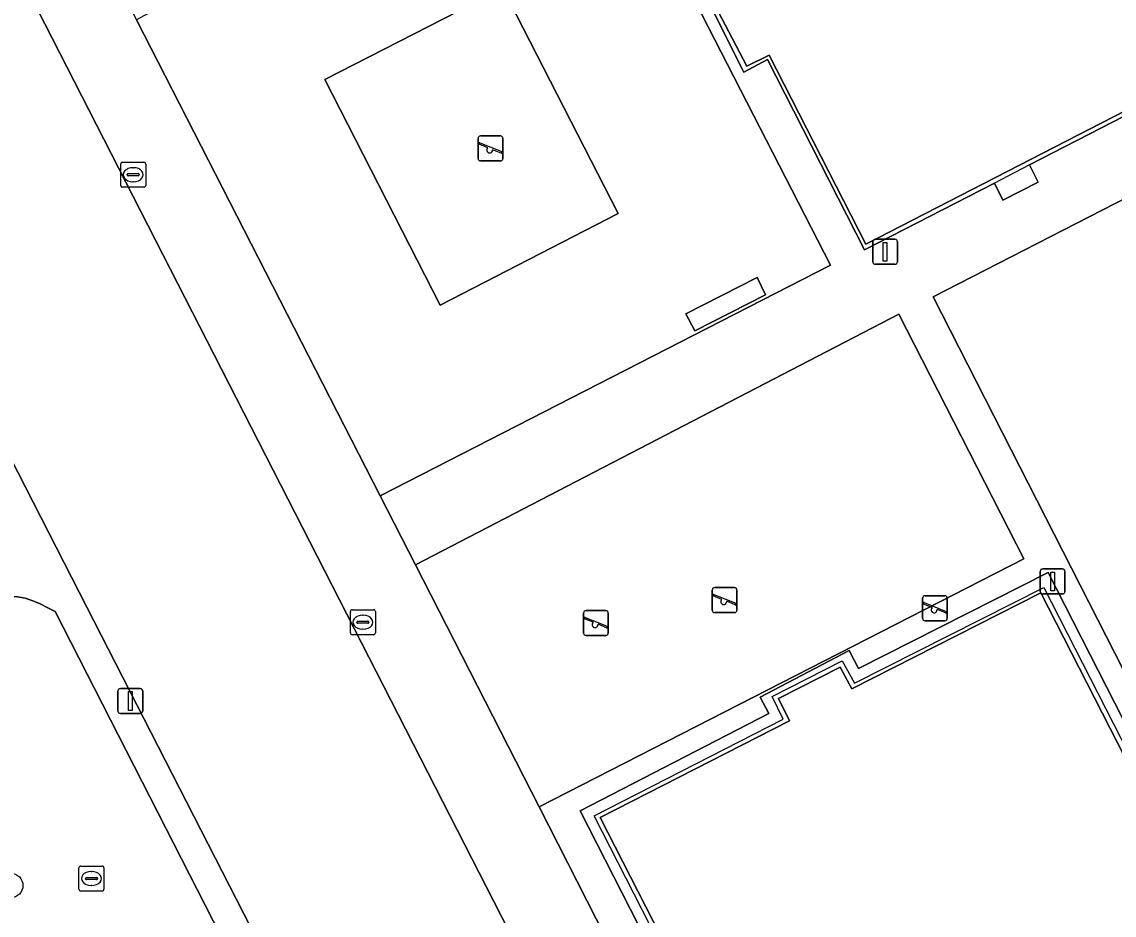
# Model space of a CAD drawing. Extents: x 158835 to 160077, y 386387 to 387778.
# Drawn here: x 159576.01 to 159619.66, y 387204.08 to 387239.81 of the extents above; entities that cross this region are included whole.
import ezdxf

# ---------------------------------------------------------------- set-up
doc = ezdxf.new("R2010")
doc.units = 0
for name, color, linetype in [('IMGEO_Boom', 7, 'Continuous'), ('IMGEO_Groenvoorziening', 7, 'Continuous'), ('IMGEO_Hek', 7, 'Continuous'), ('IMGEO_Kolk', 7, 'Continuous'), ('IMGEO_Lichtmast', 7, 'Continuous'), ('IMGEO_Rijbaan_lokaal_gesloten', 7, 'Continuous'), ('IMGEO_Speelvoorziening', 7, 'Continuous'), ('IMGEO_Terreindeel_open', 7, 'Continuous'), ('IMGEO_Terreindeel_zand', 7, 'Continuous'), ('IMGEO_Voetpad_open', 7, 'Continuous')]:
    doc.layers.add(name, color=color, linetype=linetype)

msp = doc.modelspace()

# ---------------------------------------------------------------- linework, layer by layer
at = {"layer": 'IMGEO_Boom'}
msp.add_circle((159575.561, 387205.268), 0.489, dxfattribs=at)
at = {"layer": 'IMGEO_Groenvoorziening'}
for points in [[(159653.938, 387185.031), (159627.505, 387236.547), (159612.433, 387228.814), (159638.702, 387177.242)], [(159577.338, 387216.22), (159577.041, 387216.379), (159576.743, 387216.529), (159576.443, 387216.658), (159576.139, 387216.757), (159575.832, 387216.816), (159575.64, 387216.827), (159575.201, 387216.785), (159574.881, 387216.723), (159570.432, 387214.451), (159562.636, 387210.271), (159568.281, 387199.118), (159577.032, 387181.829), (159591.224, 387189.034)]]:
    msp.add_lwpolyline(points, close=True, dxfattribs=at)
at = {"layer": 'IMGEO_Hek'}
for points in [[(159614.876, 387233.362), (159609.682, 387230.685), (159605.806, 387238.301), (159604.867, 387237.801), (159603.459, 387240.575), (159604.399, 387241.044), (159600.465, 387248.592), (159605.667, 387251.273)], [(159638.512, 387245.542), (159616.28, 387234.085)], [(159616.28, 387234.085), (159614.876, 387233.362)], [(159614.876, 387233.362), (159615.218, 387232.681), (159616.621, 387233.396), (159616.28, 387234.085)], [(159617.121, 387172.311), (159598.882, 387208.048), (159606.432, 387211.925), (159605.994, 387212.829), (159608.794, 387214.256), (159609.29, 387213.357), (159616.86, 387217.188), (159635.082, 387181.5), (159627.52, 387177.603), (159627.985, 387176.629), (159625.193, 387175.207), (159624.69, 387176.126), (159617.121, 387172.311)]]:
    msp.add_lwpolyline(points, dxfattribs=at)
at = {"layer": 'IMGEO_Kolk'}
for p, q in [((159579.957, 387233.269), (159579.957, 387234.121)), ((159580.032, 387234.195), (159580.884, 387234.195)), ((159580.958, 387234.121), (159580.958, 387233.269)), ((159580.216, 387233.689), (159580.216, 387233.701)), ((159580.654, 387233.652), (159580.256, 387233.652)), ((159580.259, 387233.738), (159580.657, 387233.738)), ((159580.445, 387233.975), (159580.47, 387233.975)), ((159580.7, 387233.701), (159580.7, 387233.689)), ((159580.884, 387233.195), (159580.032, 387233.195)), ((159580.468, 387233.415), (159580.443, 387233.415)), ((159589.137, 387215.372), (159589.137, 387216.224)), ((159589.212, 387216.298), (159590.064, 387216.298)), ((159590.138, 387216.224), (159590.138, 387215.372)), ((159589.396, 387215.792), (159589.396, 387215.804)), ((159589.834, 387215.755), (159589.436, 387215.755)), ((159589.439, 387215.841), (159589.837, 387215.841)), ((159589.625, 387216.078), (159589.65, 387216.078)), ((159589.88, 387215.804), (159589.88, 387215.792)), ((159590.064, 387215.298), (159589.212, 387215.298)), ((159589.648, 387215.518), (159589.623, 387215.518)), ((159578.288, 387205.121), (159578.288, 387205.973)), ((159578.363, 387206.047), (159579.215, 387206.047)), ((159578.776, 387205.827), (159578.801, 387205.827)), ((159579.289, 387205.973), (159579.289, 387205.121)), ((159578.547, 387205.541), (159578.547, 387205.553)), ((159578.985, 387205.504), (159578.587, 387205.504)), ((159578.59, 387205.59), (159578.988, 387205.59)), ((159578.799, 387205.267), (159578.774, 387205.267)), ((159579.031, 387205.553), (159579.031, 387205.541)), ((159579.215, 387205.047), (159578.363, 387205.047))]:
    msp.add_line(p, q, dxfattribs=at)
for points in [[(159579.957, 387233.269), (159579.957, 387234.121)], [(159580.032, 387234.195), (159580.884, 387234.195)], [(159580.958, 387234.121), (159580.958, 387233.269)], [(159580.884, 387233.195), (159580.032, 387233.195)], [(159589.137, 387215.372), (159589.137, 387216.224)], [(159589.212, 387216.298), (159590.064, 387216.298)], [(159590.138, 387216.224), (159590.138, 387215.372)], [(159590.064, 387215.298), (159589.212, 387215.298)], [(159578.288, 387205.121), (159578.288, 387205.973)], [(159578.363, 387206.047), (159579.215, 387206.047)], [(159579.289, 387205.973), (159579.289, 387205.121)], [(159579.215, 387205.047), (159578.363, 387205.047)]]:
    msp.add_lwpolyline(points, dxfattribs=at)
for centre, radius, start, end in [((159580.034, 387234.119), 0.0765, 91.552, 178.448), ((159580.034, 387234.119), 0.0765, 91.552, 178.448), ((159580.882, 387234.119), 0.0765, 1.552, 88.448), ((159580.882, 387234.119), 0.0765, 1.552, 88.448), ((159580.256, 387233.698), 0.0403, 85.8775, 175.7526), ((159580.253, 387233.688), 0.0366, 178.938, 274.7102), ((159580.657, 387233.695), 0.043, 264.8664, 352.4533), ((159580.661, 387233.7), 0.0386, 1.7309, 96.639), ((159580.034, 387233.271), 0.0765, 181.552, 268.448), ((159580.034, 387233.271), 0.0765, 181.552, 268.448), ((159580.882, 387233.271), 0.0765, 271.552, 358.448), ((159580.882, 387233.271), 0.0765, 271.552, 358.448), ((159589.214, 387216.222), 0.0765, 91.552, 178.448), ((159589.214, 387216.222), 0.0765, 91.552, 178.448), ((159590.062, 387216.222), 0.0765, 1.552, 88.448), ((159590.062, 387216.222), 0.0765, 1.552, 88.448), ((159589.436, 387215.801), 0.0403, 85.8775, 175.7526), ((159589.433, 387215.791), 0.0366, 178.938, 274.7102), ((159589.837, 387215.798), 0.043, 264.8664, 352.4533), ((159589.841, 387215.803), 0.0386, 1.7309, 96.639), ((159589.214, 387215.374), 0.0765, 181.552, 268.448), ((159589.214, 387215.374), 0.0765, 181.552, 268.448), ((159590.062, 387215.374), 0.0765, 271.552, 358.448), ((159590.062, 387215.374), 0.0765, 271.552, 358.448), ((159578.365, 387205.971), 0.0765, 91.552, 178.448), ((159578.365, 387205.971), 0.0765, 91.552, 178.448), ((159579.213, 387205.971), 0.0765, 1.552, 88.448), ((159579.213, 387205.971), 0.0765, 1.552, 88.448), ((159578.587, 387205.55), 0.0403, 85.8775, 175.7526), ((159578.584, 387205.54), 0.0366, 178.938, 274.7102), ((159578.988, 387205.547), 0.043, 264.8664, 352.4533), ((159578.992, 387205.552), 0.0386, 1.7309, 96.639), ((159578.365, 387205.123), 0.0765, 181.552, 268.448), ((159578.365, 387205.123), 0.0765, 181.552, 268.448), ((159579.213, 387205.123), 0.0765, 271.552, 358.448), ((159579.213, 387205.123), 0.0765, 271.552, 358.448)]:
    msp.add_arc(centre, radius, start, end, dxfattribs=at)
for centre, major_axis, ratio, start_param, end_param in [((159580.444, 387233.695), (-0.387, 0.002), 0.722429, 4.712389, 7.853982), ((159580.469, 387233.695), (-0.39, 0.002), 0.717154, 1.570796, 4.712389), ((159589.624, 387215.798), (-0.387, 0.002), 0.722429, 4.712389, 7.853982), ((159589.649, 387215.798), (-0.39, 0.002), 0.717154, 1.570796, 4.712389), ((159578.775, 387205.547), (-0.387, 0.002), 0.722429, 4.712389, 7.853982), ((159578.8, 387205.547), (-0.39, 0.002), 0.717154, 1.570796, 4.712389)]:
    msp.add_ellipse(centre, major_axis=major_axis, ratio=ratio, start_param=start_param, end_param=end_param, dxfattribs=at)
at = {"layer": 'IMGEO_Lichtmast'}
for p, q in [((159610.013, 387230.211), (159610.013, 387231.011)), ((159610.013, 387231.011), (159610.013, 387230.211)), ((159610.113, 387231.111), (159610.903, 387231.111)), ((159610.903, 387231.111), (159610.113, 387231.111)), ((159611.003, 387231.011), (159611.003, 387230.211)), ((159611.003, 387230.211), (159611.003, 387231.011)), ((159610.903, 387230.111), (159610.113, 387230.111)), ((159610.113, 387230.111), (159610.903, 387230.111)), ((159616.808, 387217.929), (159617.598, 387217.929)), ((159617.598, 387217.929), (159616.808, 387217.929)), ((159616.708, 387217.029), (159616.708, 387217.829)), ((159616.708, 387217.829), (159616.708, 387217.029)), ((159617.698, 387217.829), (159617.698, 387217.029)), ((159617.698, 387217.029), (159617.698, 387217.829)), ((159617.598, 387216.929), (159616.808, 387216.929)), ((159616.808, 387216.929), (159617.598, 387216.929)), ((159579.946, 387213.147), (159580.736, 387213.147)), ((159580.736, 387213.147), (159579.946, 387213.147)), ((159579.846, 387212.247), (159579.846, 387213.047)), ((159579.846, 387213.047), (159579.846, 387212.247)), ((159580.836, 387213.047), (159580.836, 387212.247)), ((159580.836, 387212.247), (159580.836, 387213.047)), ((159580.736, 387212.147), (159579.946, 387212.147)), ((159579.946, 387212.147), (159580.736, 387212.147))]:
    msp.add_line(p, q, dxfattribs=at)
for points in [[(159610.433, 387230.986), (159610.583, 387230.986), (159610.583, 387230.236), (159610.433, 387230.236), (159610.433, 387230.986)], [(159617.128, 387217.804), (159617.278, 387217.804), (159617.278, 387217.054), (159617.128, 387217.054), (159617.128, 387217.804)], [(159580.266, 387213.022), (159580.416, 387213.022), (159580.416, 387212.272), (159580.266, 387212.272), (159580.266, 387213.022)]]:
    msp.add_lwpolyline(points, dxfattribs=at)
for centre, start, end in [((159610.113, 387231.011), 90, 180), ((159610.113, 387231.011), 90, 180), ((159610.903, 387231.011), 0, 90), ((159610.903, 387231.011), 360, 90), ((159610.113, 387230.211), 180, 270), ((159610.113, 387230.211), 180, 270), ((159610.903, 387230.211), 270, 0), ((159610.903, 387230.211), 270, 0), ((159616.808, 387217.829), 90, 180), ((159616.808, 387217.829), 90, 180), ((159617.598, 387217.829), 0, 90), ((159617.598, 387217.829), 360, 90), ((159616.808, 387217.029), 180, 270), ((159616.808, 387217.029), 180, 270), ((159617.598, 387217.029), 270, 0), ((159617.598, 387217.029), 270, 0), ((159579.946, 387213.047), 90, 180), ((159579.946, 387213.047), 90, 180), ((159580.736, 387213.047), 0, 90), ((159580.736, 387213.047), 360, 90), ((159579.946, 387212.247), 180, 270), ((159579.946, 387212.247), 180, 270), ((159580.736, 387212.247), 270, 0), ((159580.736, 387212.247), 270, 0)]:
    msp.add_arc(centre, 0.1, start, end, dxfattribs=at)
at = {"layer": 'IMGEO_Rijbaan_lokaal_gesloten'}
for points in [[(159566.285, 387241.015), (159567.044, 387239.315), (159567.086, 387239.219), (159567.129, 387239.123), (159567.171, 387239.026), (159567.179, 387239.01), (159567.186, 387238.994), (159567.193, 387238.978), (159567.238, 387238.878), (159567.283, 387238.779), (159567.328, 387238.679), (159567.496, 387238.318), (159568.485, 387236.19), (159578.603, 387216.404), (159588.284, 387197.472), (159595.815, 387182.684), (159597.982, 387178.474), (159602.851, 387168.892), (159608.161, 387158.52), (159610.766, 387153.366), (159613.317, 387148.522)], [(159620.125, 387155.225), (159603.405, 387187.924), (159576.335, 387240.884)]]:
    msp.add_lwpolyline(points, dxfattribs=at)
at = {"layer": 'IMGEO_Speelvoorziening'}
for p, q in [((159594.243, 387234.345), (159594.243, 387235.145)), ((159594.243, 387235.145), (159594.243, 387234.345)), ((159594.312, 387234.97), (159595.188, 387234.617)), ((159594.343, 387235.245), (159595.133, 387235.245)), ((159595.133, 387235.245), (159594.343, 387235.245)), ((159595.233, 387235.145), (159595.233, 387234.345)), ((159595.233, 387234.345), (159595.233, 387235.145)), ((159594.626, 387234.773), (159594.287, 387234.91)), ((159595.164, 387234.557), (159594.824, 387234.694)), ((159595.133, 387234.245), (159594.343, 387234.245)), ((159594.343, 387234.245), (159595.133, 387234.245)), ((159603.599, 387216.284), (159603.599, 387217.084)), ((159603.599, 387217.084), (159603.599, 387216.284)), ((159603.699, 387217.184), (159604.489, 387217.184)), ((159604.489, 387217.184), (159603.699, 387217.184)), ((159604.589, 387217.084), (159604.589, 387216.284)), ((159604.589, 387216.284), (159604.589, 387217.084)), ((159603.982, 387216.712), (159603.643, 387216.849)), ((159603.668, 387216.909), (159604.544, 387216.556)), ((159604.52, 387216.496), (159604.18, 387216.633)), ((159612.005, 387215.956), (159612.005, 387216.756)), ((159612.005, 387216.756), (159612.005, 387215.956)), ((159612.105, 387216.856), (159612.895, 387216.856)), ((159612.895, 387216.856), (159612.105, 387216.856)), ((159612.995, 387216.756), (159612.995, 387215.956)), ((159612.995, 387215.956), (159612.995, 387216.756)), ((159598.457, 387215.366), (159598.457, 387216.166)), ((159598.457, 387216.166), (159598.457, 387215.366)), ((159598.557, 387216.266), (159599.347, 387216.266)), ((159599.347, 387216.266), (159598.557, 387216.266)), ((159599.447, 387216.166), (159599.447, 387215.366)), ((159599.447, 387215.366), (159599.447, 387216.166)), ((159604.489, 387216.184), (159603.699, 387216.184)), ((159603.699, 387216.184), (159604.489, 387216.184)), ((159612.388, 387216.384), (159612.049, 387216.521)), ((159612.074, 387216.581), (159612.95, 387216.228)), ((159612.926, 387216.168), (159612.586, 387216.305)), ((159598.84, 387215.794), (159598.501, 387215.931)), ((159598.526, 387215.991), (159599.402, 387215.638)), ((159599.378, 387215.578), (159599.038, 387215.715)), ((159612.895, 387215.856), (159612.105, 387215.856)), ((159612.105, 387215.856), (159612.895, 387215.856)), ((159599.347, 387215.266), (159598.557, 387215.266)), ((159598.557, 387215.266), (159599.347, 387215.266))]:
    msp.add_line(p, q, dxfattribs=at)
for centre, radius, start, end in [((159594.343, 387235.145), 0.1, 90, 180), ((159594.343, 387235.145), 0.1, 90, 180), ((159594.3, 387234.94), 0.0327, 68.078, 248.078), ((159595.133, 387235.145), 0.1, 0, 90), ((159595.133, 387235.145), 0.1, 360, 90), ((159594.705, 387234.683), 0.12, 130.9928, 5.1632), ((159595.176, 387234.587), 0.0327, 248.078, 68.078), ((159594.343, 387234.345), 0.1, 180, 270), ((159594.343, 387234.345), 0.1, 180, 270), ((159595.133, 387234.345), 0.1, 270, 0), ((159595.133, 387234.345), 0.1, 270, 0), ((159603.699, 387217.084), 0.1, 90, 180), ((159603.699, 387217.084), 0.1, 90, 180), ((159604.489, 387217.084), 0.1, 0, 90), ((159604.489, 387217.084), 0.1, 360, 90), ((159603.656, 387216.879), 0.0327, 68.078, 248.078), ((159604.061, 387216.622), 0.12, 130.9928, 5.1632), ((159612.105, 387216.756), 0.1, 90, 180), ((159612.105, 387216.756), 0.1, 90, 180), ((159612.895, 387216.756), 0.1, 0, 90), ((159612.895, 387216.756), 0.1, 360, 90), ((159598.557, 387216.166), 0.1, 90, 180), ((159598.557, 387216.166), 0.1, 90, 180), ((159599.347, 387216.166), 0.1, 0, 90), ((159599.347, 387216.166), 0.1, 360, 90), ((159603.699, 387216.284), 0.1, 180, 270), ((159603.699, 387216.284), 0.1, 180, 270), ((159604.489, 387216.284), 0.1, 270, 0), ((159604.489, 387216.284), 0.1, 270, 0), ((159604.532, 387216.526), 0.0327, 248.078, 68.078), ((159612.062, 387216.551), 0.0327, 68.078, 248.078), ((159612.467, 387216.294), 0.12, 130.9928, 5.1632), ((159612.938, 387216.198), 0.0327, 248.078, 68.078), ((159598.514, 387215.961), 0.0327, 68.078, 248.078), ((159598.919, 387215.704), 0.12, 130.9928, 5.1632), ((159612.105, 387215.956), 0.1, 180, 270), ((159612.105, 387215.956), 0.1, 180, 270), ((159612.895, 387215.956), 0.1, 270, 0), ((159612.895, 387215.956), 0.1, 270, 0), ((159598.557, 387215.366), 0.1, 180, 270), ((159598.557, 387215.366), 0.1, 180, 270), ((159599.347, 387215.366), 0.1, 270, 0), ((159599.347, 387215.366), 0.1, 270, 0), ((159599.39, 387215.608), 0.0327, 248.078, 68.078)]:
    msp.add_arc(centre, radius, start, end, dxfattribs=at)
at = {"layer": 'IMGEO_Terreindeel_open'}
for points in [[(159645.115, 387249.127), (159641.253, 387256.724), (159642.12, 387257.148), (159640.859, 387259.61), (159639.975, 387259.194), (159636.096, 387266.733), (159600.719, 387248.522), (159604.561, 387240.973), (159603.697, 387240.502), (159604.984, 387238.039), (159605.875, 387238.481), (159609.739, 387230.92)], [(159598.563, 387249.121), (159580.887, 387240.042), (159580.592, 387239.89), (159590.329, 387220.848), (159608.328, 387230.081)], [(159595.235, 387241.16), (159599.844, 387232.144), (159592.731, 387228.479), (159588.122, 387237.496)], [(159602.55, 387228.134), (159605.393, 387229.583), (159605.735, 387228.891), (159602.904, 387227.45)], [(159611.057, 387228.115), (159591.736, 387218.097), (159596.683, 387208.421), (159616.058, 387218.329)], [(159616.731, 387216.975), (159609.186, 387213.128), (159608.717, 387214.005), (159606.246, 387212.746), (159606.693, 387211.848), (159599.123, 387207.983), (159617.222, 387172.55), (159624.794, 387176.415), (159625.263, 387175.524), (159627.734, 387176.799), (159627.284, 387177.684), (159634.828, 387181.559)]]:
    msp.add_lwpolyline(points, close=True, dxfattribs=at)
at = {"layer": 'IMGEO_Terreindeel_zand'}
for points in [[(159595.235, 387241.16), (159588.122, 387237.496), (159592.731, 387228.479), (159599.844, 387232.144)], [(159602.55, 387228.134), (159602.904, 387227.45), (159605.735, 387228.891), (159605.393, 387229.583)]]:
    msp.add_lwpolyline(points, close=True, dxfattribs=at)
at = {"layer": 'IMGEO_Voetpad_open'}
for points in [[(159633.888, 387274.406), (159636.749, 387268.911), (159598.521, 387249.211), (159598.563, 387249.121), (159608.328, 387230.081), (159590.329, 387220.848), (159591.736, 387218.097), (159611.057, 387228.115), (159616.058, 387218.329), (159596.683, 387208.421), (159622.557, 387157.541)], [(159638.512, 387245.542), (159616.28, 387234.085), (159616.621, 387233.396), (159615.218, 387232.681), (159614.876, 387233.362), (159609.682, 387230.685), (159605.806, 387238.301), (159604.867, 387237.801), (159603.459, 387240.575)], [(159603.459, 387240.575), (159604.867, 387237.801), (159605.806, 387238.301), (159609.682, 387230.685), (159614.876, 387233.362), (159615.218, 387232.681), (159616.621, 387233.396), (159616.28, 387234.085), (159638.512, 387245.542)], [(159622.557, 387157.541), (159596.683, 387208.421), (159591.736, 387218.097), (159590.329, 387220.848), (159580.592, 387239.89), (159578.26, 387244.634)], [(159613.317, 387148.522), (159610.766, 387153.366), (159608.161, 387158.52), (159602.851, 387168.892), (159597.982, 387178.474), (159595.815, 387182.684), (159588.284, 387197.472), (159578.603, 387216.404), (159568.485, 387236.19), (159567.496, 387238.318), (159567.328, 387238.679), (159567.283, 387238.779), (159567.238, 387238.878), (159567.193, 387238.978), (159567.186, 387238.994), (159567.179, 387239.01), (159567.171, 387239.026), (159567.129, 387239.123), (159567.086, 387239.219), (159567.044, 387239.315), (159566.285, 387241.015)], [(159576.335, 387240.884), (159603.405, 387187.924), (159620.125, 387155.225)]]:
    msp.add_lwpolyline(points, dxfattribs=at)
for points in [[(159642.12, 387257.148), (159641.253, 387256.724), (159645.115, 387249.127), (159609.739, 387230.92), (159605.875, 387238.481), (159604.984, 387238.039), (159603.697, 387240.502), (159604.561, 387240.973), (159600.719, 387248.522), (159636.096, 387266.733), (159639.975, 387259.194), (159640.859, 387259.61)], [(159638.702, 387177.242), (159612.433, 387228.814), (159627.505, 387236.547), (159653.938, 387185.031)], [(159624.941, 387174.817), (159624.517, 387175.602), (159616.948, 387171.728), (159598.318, 387208.253), (159605.868, 387212.142), (159605.52, 387212.805), (159609.072, 387214.661), (159609.449, 387213.945), (159617.023, 387217.783), (159635.651, 387181.266), (159628.105, 387177.418), (159628.499, 387176.608), (159635.526, 387180.185), (159637.326, 387176.529), (159618.326, 387166.796), (159616.432, 387170.417)], [(159628.499, 387176.608), (159628.105, 387177.418), (159635.651, 387181.266), (159617.023, 387217.783), (159609.449, 387213.945), (159609.072, 387214.661), (159605.52, 387212.805), (159605.868, 387212.142), (159598.318, 387208.253), (159616.948, 387171.728), (159624.517, 387175.602), (159624.941, 387174.817)], [(159591.224, 387189.034), (159577.032, 387181.829), (159568.281, 387199.118), (159562.636, 387210.271), (159570.432, 387214.451), (159574.881, 387216.723), (159575.201, 387216.785), (159575.64, 387216.827), (159575.832, 387216.816), (159576.139, 387216.757), (159576.443, 387216.658), (159576.743, 387216.529), (159577.041, 387216.379), (159577.338, 387216.22)], [(159625.263, 387175.524), (159624.794, 387176.415), (159617.222, 387172.55), (159599.123, 387207.983), (159606.693, 387211.848), (159606.246, 387212.746), (159608.717, 387214.005), (159609.186, 387213.128), (159616.731, 387216.975), (159634.828, 387181.559), (159627.284, 387177.684), (159627.734, 387176.799)]]:
    msp.add_lwpolyline(points, close=True, dxfattribs=at)

doc.saveas('drawing.dxf')
